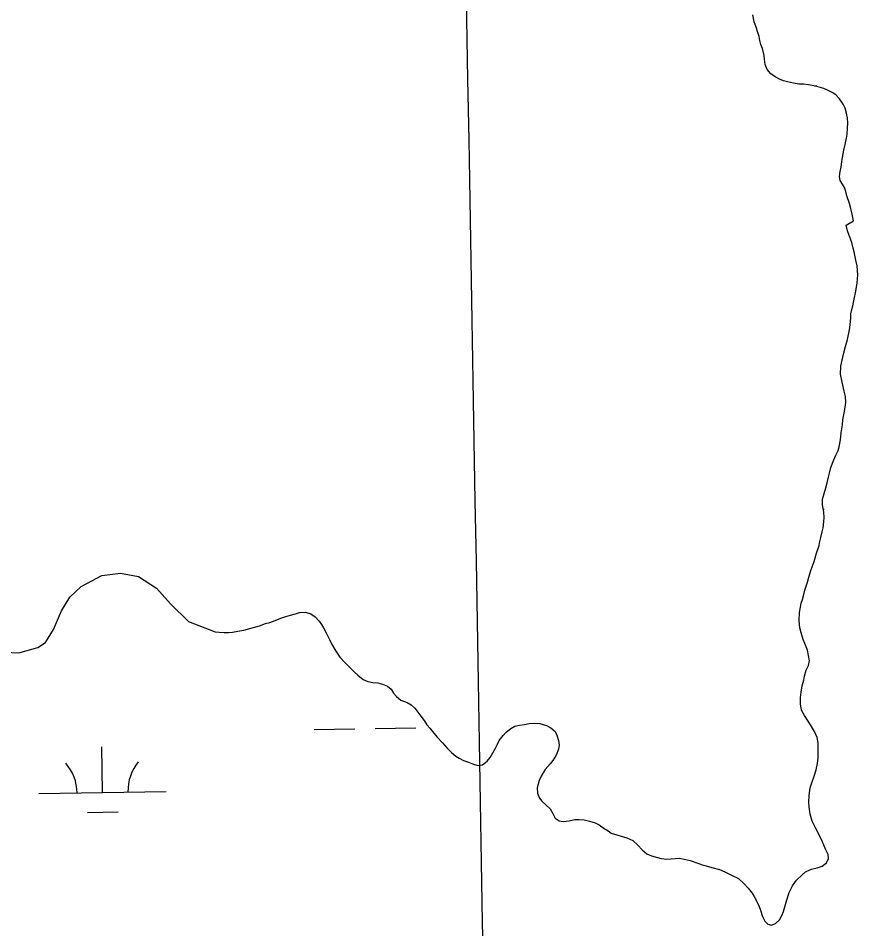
# Model space of a CAD drawing. Extents: x 3903937 to 3942190, y 260677 to 286651.
# Drawn here: x 3918426 to 3919086, y 268801 to 269517 of the extents above; entities that cross this region are included whole.
import ezdxf

# ---------------------------------------------------------------- set-up
doc = ezdxf.new("R2010")
doc.units = 0
doc.layers.add('V-GRID-MAJR', color=7, linetype='Continuous')
doc.layers.add('V-WETL-SWMP', color=7, linetype='Continuous')

msp = doc.modelspace()

# ---------------------------------------------------------------- linework, layer by layer
at = {"layer": 'V-GRID-MAJR'}
msp.add_spline([(3918836.554, 266203.342), (3918730.829, 272260.192), (3918625.049, 278320.127), (3918519.27, 284380.053), (3918519.216, 284383.145)], degree=3, dxfattribs=at)
at = {"layer": 'V-WETL-SWMP'}
for p, q in [((3919004.6249579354, 269513.6379801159), (3919003.35995788, 269519.22498008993)), ((3919005.9969579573, 269509.5769801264), (3919004.6249579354, 269513.6379801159)), ((3919007.4819579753, 269505.4599801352), (3919005.9969579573, 269509.5769801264)), ((3919008.5119579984, 269502.07498014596), (3919007.4819579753, 269505.4599801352)), ((3919009.088958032, 269499.08398016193), (3919008.5119579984, 269502.07498014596)), ((3919009.7229580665, 269495.92398017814), (3919009.088958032, 269499.08398016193)), ((3919010.977958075, 269492.8219801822), (3919009.7229580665, 269495.92398017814)), ((3919012.46895812, 269487.2929802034), (3919010.977958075, 269492.8219801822)), ((3919012.706958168, 269484.24398022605), (3919012.46895812, 269487.2929802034)), ((3919013.287958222, 269480.17998025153), (3919012.706958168, 269484.24398022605)), ((3919014.6589582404, 269476.2879802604), (3919013.287958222, 269480.17998025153)), ((3919017.6099581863, 269472.91098023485), (3919014.6589582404, 269476.2879802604)), ((3919021.008958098, 269470.3829801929), (3919017.6099581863, 269472.9109802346)), ((3919024.4049579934, 269468.7029801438), (3919021.008958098, 269470.3829801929)), ((3919027.6859578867, 269467.416980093), (3919024.4049579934, 269468.7029801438)), ((3919030.6829577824, 269466.5819800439), (3919027.6859578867, 269467.416980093)), ((3919035.48795761, 269465.5279799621), (3919030.6829577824, 269466.5819800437)), ((3919039.6699574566, 269464.75397989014), (3919035.48795761, 269465.52797996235)), ((3919043.3989573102, 269464.59897982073), (3919039.6699574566, 269464.75397989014)), ((3919047.29695716, 269464.2759797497), (3919043.3989573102, 269464.59897982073)), ((3919051.479957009, 269463.3889796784), (3919047.29695716, 269464.2759797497)), ((3919055.5509568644, 269462.44597960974), (3919051.479957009, 269463.3889796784)), ((3919051.8513317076, 269463.3029550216), (3919053.736328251, 269463.33613422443)), ((3919059.3959567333, 269461.21797954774), (3919055.5509568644, 269462.44597960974)), ((3919062.2249566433, 269459.9869795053), (3919059.3959567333, 269461.217979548)), ((3919065.9029565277, 269458.30797945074), (3919062.2249566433, 269459.98697950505)), ((3919068.7359564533, 269456.22897941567), (3919065.9029565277, 269458.30797945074)), ((3919071.571956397, 269453.19097938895), (3919068.7359564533, 269456.22897941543)), ((3919074.525956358, 269449.0229793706), (3919071.5719563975, 269453.19097938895)), ((3919075.9509563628, 269445.75297937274), (3919074.525956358, 269449.0229793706)), ((3919077.2089563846, 269441.9169793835), (3919075.9509563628, 269445.75297937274)), ((3919077.8439564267, 269438.361979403), (3919077.2089563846, 269441.9169793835)), ((3919078.2009564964, 269433.9569794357), (3919077.8439564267, 269438.361979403)), ((3919077.557956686, 269425.3129795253), (3919077.9339565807, 269430.05897947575)), ((3919077.9339565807, 269430.05897947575), (3919078.2009564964, 269433.9569794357)), ((3919076.064956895, 269417.3999796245), (3919077.118956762, 269422.20497956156)), ((3919077.118956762, 269422.20497956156), (3919077.5579566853, 269425.3129795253)), ((3919075.066957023, 269412.76497968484), (3919076.064956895, 269417.3999796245)), ((3919073.520957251, 269404.0039797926), (3919074.01595717, 269407.2249797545)), ((3919074.01595717, 269407.2249797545), (3919075.066957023, 269412.76497968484)), ((3919072.1409574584, 269395.9779798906), (3919072.860957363, 269399.4829798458)), ((3919072.860957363, 269399.4829798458), (3919073.5209572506, 269404.0039797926)), ((3919071.477957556, 269392.2479799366), (3919072.1409574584, 269395.9779798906)), ((3919072.111957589, 269389.1439799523), (3919071.477957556, 269392.2479799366)), ((3919073.874957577, 269386.04397994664), (3919072.111957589, 269389.1439799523)), ((3919075.579957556, 269383.56597993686), (3919073.874957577, 269386.04397994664)), ((3919076.439957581, 269380.40697994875), (3919075.579957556, 269383.56597993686)), ((3919077.469957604, 269377.0219799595), (3919076.4399575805, 269380.40697994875)), ((3919079.4149576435, 269370.8169799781), (3919077.469957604, 269377.0219799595)), ((3919080.503957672, 269366.9809799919), (3919079.4149576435, 269370.8169799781)), ((3919081.4249577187, 269362.57898001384), (3919080.503957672, 269366.9809799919)), ((3919076.715958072, 269353.91798018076), (3919082.631957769, 269357.3879800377)), ((3919082.631957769, 269357.3879800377), (3919081.4249577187, 269362.57898001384)), ((3919077.919958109, 269349.40498019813), (3919076.715958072, 269353.91798018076)), ((3919078.9479581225, 269346.5279802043), (3919077.919958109, 269349.40498019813)), ((3919081.175958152, 269340.2679802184), (3919078.9479581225, 269346.5279802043)), ((3919082.3799581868, 269335.86698023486), (3919081.175958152, 269340.2679802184)), ((3919083.0699582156, 269332.8769802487), (3919082.379958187, 269335.86698023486)), ((3919084.4519582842, 269326.3299802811), (3919083.0699582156, 269332.8769802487)), ((3919085.4289583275, 269321.9849803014), (3919084.4519582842, 269326.3299802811)), ((3919085.9659584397, 269314.92698035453), (3919085.4289583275, 269321.9849803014)), ((3919085.3699585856, 269308.48598042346), (3919085.9659584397, 269314.92698035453)), ((3919084.379958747, 269302.0429805), (3919085.3699585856, 269308.48598042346)), ((3919083.218958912, 269295.8259805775), (3919084.379958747, 269302.0429805)), ((3919082.053959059, 269290.51198064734), (3919083.218958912, 269295.8259805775)), ((3919080.440959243, 269284.2359807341), (3919081.3319591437, 269287.5719806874)), ((3919081.3319591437, 269287.5719806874), (3919082.053959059, 269290.51198064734)), ((3919080.0809594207, 269275.5929808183), (3919080.5099592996, 269281.07398076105)), ((3919080.5099592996, 269281.07398076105), (3919080.440959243, 269284.2359807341)), ((3919077.7539597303, 269264.1749809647), (3919079.361959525, 269271.63698086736)), ((3919079.361959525, 269271.63698086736), (3919080.080959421, 269275.5929808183)), ((3919076.4209598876, 269258.6909810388), (3919077.7539597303, 269264.1749809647)), ((3919075.029960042, 269253.4889811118), (3919076.4209598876, 269258.6909810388)), ((3919072.5869603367, 269243.08698125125), (3919074.1959601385, 269250.15298115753)), ((3919074.1959601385, 269250.15298115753), (3919075.029960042, 269253.4889811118)), ((3919072.4989604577, 269236.8729813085), (3919072.5869603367, 269243.08698125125)), ((3919073.7669605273, 269230.5529813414), (3919072.498960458, 269236.8729813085)), ((3919075.319960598, 269223.49898137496), (3919073.766960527, 269230.5529813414)), ((3919076.183960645, 269219.2099813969), (3919075.319960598, 269223.49898137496)), ((3919075.4409608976, 269207.45898151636), (3919076.4849607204, 269214.5799814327)), ((3919076.4849607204, 269214.5799814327), (3919076.183960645, 269219.2099813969)), ((3919074.337961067, 269200.8459815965), (3919075.4409608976, 269207.45898151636)), ((3919073.844961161, 269196.9469816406), (3919074.337961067, 269200.8459815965)), ((3919073.0229613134, 269190.6179817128), (3919073.844961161, 269196.9469816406)), ((3919071.3169615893, 269179.6539818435), (3919072.310961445, 269185.19298177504)), ((3919072.310961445, 269185.19298177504), (3919073.0229613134, 269190.6179817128)), ((3919070.424961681, 269176.71298188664), (3919071.3169615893, 269179.6539818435)), ((3919067.0649619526, 269169.46998201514), (3919068.744961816, 269173.1479819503)), ((3919068.744961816, 269173.1479819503), (3919070.4249616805, 269176.71298188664)), ((3919063.605962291, 269158.9509821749), (3919064.660962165, 269163.3609821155)), ((3919064.660962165, 269163.3609821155), (3919067.0649619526, 269169.46998201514)), ((3919062.939962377, 269155.8419822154), (3919063.605962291, 269158.9509821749)), ((3919060.8279626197, 269147.47398233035), (3919061.884962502, 269151.43198227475)), ((3919061.884962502, 269151.43198227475), (3919062.939962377, 269155.8419822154)), ((3919058.2649628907, 269138.5959824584), (3919059.43396276, 269143.0069823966)), ((3919059.43396276, 269143.0069823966), (3919060.8279626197, 269147.47398233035)), ((3919058.33896297, 269134.2479824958), (3919058.2649628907, 269138.5959824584)), ((3919059.266963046, 269128.2639825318), (3919058.33896297, 269134.2479824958)), ((3919058.8891378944, 269130.70030312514), (3919059.591083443, 269130.7126585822)), ((3919059.509963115, 269124.08598256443), (3919059.2669630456, 269128.2639825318)), ((3919058.7509632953, 269116.1749826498), (3919059.239963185, 269120.9779825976)), ((3919059.2399631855, 269120.9779825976), (3919059.5099631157, 269124.08598256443)), ((3919058.0859633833, 269112.9529826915), (3919058.7509632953, 269116.1749826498)), ((3919056.0839636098, 269105.2069827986), (3919056.9749635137, 269108.42998275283)), ((3919056.9749635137, 269108.42998275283), (3919058.0859633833, 269112.9529826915)), ((3919053.5219638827, 269096.27298292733), (3919055.643963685, 269102.21198283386)), ((3919055.643963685, 269102.21198283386), (3919056.08396361, 269105.2069827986)), ((3919051.6279640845, 269089.6009830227), (3919053.5219638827, 269096.27298292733)), ((3919049.4509642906, 269083.3229831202), (3919051.6279640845, 269089.6009830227)), ((3918475.653987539, 269069.9779941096), (3918491.686986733, 269078.60199372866)), ((3918491.686986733, 269078.60199372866), (3918506.506986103, 269080.51599343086)), ((3918506.506986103, 269080.5159934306), (3918520.518985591, 269077.8909931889)), ((3918520.518985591, 269077.8909931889), (3918534.700985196, 269068.74799300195)), ((3919047.4989644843, 269077.214983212), (3919049.4509642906, 269083.3229831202)), ((3919044.376964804, 269066.9789833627), (3919046.3839646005, 269073.4259832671)), ((3919046.3839646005, 269073.4259832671), (3919047.4989644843, 269077.214983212)), ((3918466.534988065, 269061.5229943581), (3918475.653987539, 269069.9779941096)), ((3918534.700985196, 269068.74799300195), (3918545.7099849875, 269056.4569929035)), ((3919043.2649649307, 269062.6259834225), (3919044.376964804, 269066.9789833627)), ((3918459.9739885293, 269050.8849945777), (3918466.534988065, 269061.5229943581)), ((3918545.7099849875, 269056.4569929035), (3918559.872984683, 269042.57399275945)), ((3919040.870965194, 269053.80498354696), (3919041.5369651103, 269056.80198350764)), ((3919041.53696511, 269056.80198350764), (3919042.485965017, 269059.6859834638)), ((3919042.485965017, 269059.6859834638), (3919043.2649649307, 269062.6259834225)), ((3918453.7899890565, 269036.09899482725), (3918459.9739885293, 269050.8849945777)), ((3918643.946981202, 269048.48099111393), (3918647.1059810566, 269049.45399104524)), ((3918647.1059810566, 269049.4539910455), (3918651.848980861, 269049.75499095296)), ((3918651.848980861, 269049.75499095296), (3918656.0899807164, 269048.4169908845)), ((3919039.953965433, 269043.12698366), (3919040.2109652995, 269049.62298359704)), ((3919040.2109652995, 269049.62298359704), (3919040.870965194, 269053.80498354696)), ((3918559.872984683, 269042.57399275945), (3918580.9709839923, 269034.3899924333)), ((3918620.537982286, 269040.76199162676), (3918623.8099821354, 269041.7919915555)), ((3918623.8099821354, 269041.7919915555), (3918628.0959819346, 269043.3339914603)), ((3918628.0959819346, 269043.3339914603), (3918632.5509817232, 269045.04599136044)), ((3918632.5509817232, 269045.04599136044), (3918636.3869815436, 269046.4169912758)), ((3918636.3869815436, 269046.4169912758), (3918640.0539813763, 269047.5049911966)), ((3918640.0539813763, 269047.5049911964), (3918643.946981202, 269048.48099111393)), ((3918656.0899807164, 269048.4169908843), (3918659.374980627, 269046.17099084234)), ((3918659.374980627, 269046.17099084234), (3918662.494980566, 269042.7949908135)), ((3918662.494980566, 269042.7949908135), (3918664.5389805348, 269040.14799079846)), ((3919040.371965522, 269037.5369837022), (3919039.9539654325, 269043.12698366)), ((3918447.428989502, 269026.0519950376), (3918453.7899890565, 269036.09899482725)), ((3918594.4149834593, 269034.10499218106), (3918598.591983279, 269034.7429920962)), ((3918598.591983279, 269034.7429920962), (3918603.331983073, 269035.6099919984)), ((3918603.331983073, 269035.6099919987), (3918608.070982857, 269036.9839918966)), ((3918608.070982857, 269036.9839918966), (3918611.0619827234, 269037.7299918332)), ((3918611.0619827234, 269037.7299918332), (3918615.7439825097, 269039.10499173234)), ((3918615.7439825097, 269039.10499173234), (3918620.537982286, 269040.76199162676)), ((3918664.5389805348, 269040.14799079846), (3918666.0749805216, 269037.55599079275)), ((3918666.0749805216, 269037.55599079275), (3918668.1239805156, 269033.55399078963)), ((3919041.404965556, 269033.5309837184), (3919040.371965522, 269037.5369837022)), ((3918580.9709839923, 269034.3899924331), (3918584.1349838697, 269034.1769923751)), ((3918584.1349838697, 269034.1769923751), (3918587.9209837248, 269033.7969923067)), ((3918587.9209837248, 269033.7969923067), (3918591.308983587, 269033.9229922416)), ((3918591.308983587, 269033.9229922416), (3918594.4149834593, 269034.10499218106)), ((3918668.1239805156, 269033.55399078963), (3918670.799980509, 269028.2559907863)), ((3918670.799980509, 269028.2559907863), (3918672.3949805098, 269024.8169907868)), ((3919043.0069655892, 269028.39798373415), (3919041.404965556, 269033.5309837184)), ((3919044.318965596, 269025.23998373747), (3919043.0069655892, 269028.39798373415)), ((3918426.65799049, 269017.8429955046), (3918441.487989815, 269022.12699518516)), ((3918441.487989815, 269022.12699518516), (3918447.428989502, 269026.0519950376)), ((3918672.3949805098, 269024.8169907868), (3918675.6369804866, 269019.1819907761)), ((3919046.3169656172, 269019.93898374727), (3919044.3189655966, 269025.23998373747)), ((3918404.3449913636, 269018.92199591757), (3918426.65799049, 269017.8429955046)), ((3918675.6369804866, 269019.1819907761), (3918678.988980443, 269014.3949907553)), ((3918678.988980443, 269014.3949907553), (3918682.7899803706, 269010.17399072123)), ((3919047.3509656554, 269015.7069837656), (3919046.316965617, 269019.93898374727)), ((3919048.044965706, 269011.5869837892), (3919047.350965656, 269015.7069837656)), ((3918682.7899803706, 269010.17399072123), (3918686.986980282, 269005.9549906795)), ((3918686.986980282, 269005.9549906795), (3918690.501980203, 269002.6929906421)), ((3919045.476965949, 269004.17698390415), (3919047.2689658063, 269007.9119838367)), ((3919047.2689658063, 269007.9119838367), (3919048.044965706, 269011.5869837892)), ((3918690.501980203, 269002.6929906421), (3918693.052980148, 269000.21799061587)), ((3918693.052980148, 269000.21799061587), (3918697.0769800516, 268996.7889905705)), ((3919043.4749661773, 268996.37498401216), (3919044.195966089, 268999.4839839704)), ((3919044.195966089, 268999.4839839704), (3919045.476965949, 269004.17698390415)), ((3918697.0769800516, 268996.7889905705), (3918700.9809799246, 268995.22299051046)), ((3918700.9809799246, 268995.22299051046), (3918704.8809797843, 268994.3919904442)), ((3918704.8809797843, 268994.3919904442), (3918708.6659796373, 268994.1249903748)), ((3918708.6659796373, 268994.12499037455), (3918712.5109795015, 268993.1799903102)), ((3918712.5109795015, 268993.17999031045), (3918716.4139793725, 268991.7269902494)), ((3918716.4139793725, 268991.7269902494), (3918719.190979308, 268989.25299021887)), ((3919041.478966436, 268986.93498413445), (3919042.305966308, 268991.96498407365)), ((3919042.305966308, 268991.96498407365), (3919043.4749661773, 268996.37498401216)), ((3918719.190979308, 268989.25299021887), (3918721.123979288, 268986.2109902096)), ((3918721.123979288, 268986.2109902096), (3918723.393979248, 268983.50899019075)), ((3919040.9309665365, 268982.80898418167), (3919041.478966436, 268986.93498413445)), ((3918723.393979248, 268983.50899019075), (3918726.7939791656, 268980.6989901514)), ((3918726.7939791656, 268980.6989901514), (3918731.828979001, 268978.74199007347)), ((3918731.828979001, 268978.7419900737), (3918734.8289789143, 268976.94699003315)), ((3919040.8389666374, 268977.66898422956), (3919040.930966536, 268982.80898418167)), ((3919041.6499666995, 268972.6459842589), (3919040.838966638, 268977.66898422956)), ((3918734.8289789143, 268976.9469900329), (3918737.7769788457, 268974.35999000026)), ((3918737.7769788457, 268974.35999000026), (3918740.274978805, 268971.20798998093)), ((3918740.274978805, 268971.20798998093), (3918742.433978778, 268968.05298996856)), ((3919044.0389666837, 268968.47598425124), (3919041.6499666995, 268972.6459842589)), ((3918742.433978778, 268968.05298996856), (3918745.1019787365, 268964.61898994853)), ((3918745.1019787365, 268964.61898994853), (3918747.3739787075, 268961.3519899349)), ((3919046.935966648, 268964.1949842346), (3919044.0389666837, 268968.47598425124)), ((3919048.7549666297, 268961.321984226), (3919046.935966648, 268964.1949842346)), ((3918658.578161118, 268957.4543974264), (3918690.573204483, 268958.01756558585)), ((3918706.5707261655, 268958.2991496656), (3918738.5657695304, 268958.86231782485)), ((3918747.3739787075, 268961.3519899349), (3918749.474978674, 268958.64898991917)), ((3918749.474978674, 268958.64898991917), (3918751.631978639, 268955.9469899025)), ((3918751.631978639, 268955.9469899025), (3918755.377978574, 268951.443989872)), ((3918809.6399763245, 268955.38998880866), (3918813.185976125, 268958.4539887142)), ((3918813.185976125, 268958.4539887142), (3918816.454975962, 268960.10498863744)), ((3918816.454975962, 268960.10498863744), (3918820.179975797, 268960.966988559)), ((3918820.179975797, 268960.966988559), (3918823.9049756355, 268961.60298848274)), ((3918823.9049756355, 268961.60298848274), (3918827.6869754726, 268962.1829884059)), ((3918827.6869754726, 268962.1829884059), (3918831.751975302, 268962.5949883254)), ((3918831.751975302, 268962.5949883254), (3918835.988975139, 268962.27298824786)), ((3918835.988975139, 268962.27298824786), (3918841.3039749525, 268960.82598816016)), ((3918841.3039749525, 268960.82598816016), (3918844.8129748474, 268958.9759881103)), ((3918844.8129748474, 268958.9759881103), (3918847.9879747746, 268956.10898807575)), ((3918847.9879747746, 268956.10898807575), (3918849.467974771, 268953.1779880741)), ((3919051.9389666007, 268956.13798421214), (3919048.7549666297, 268961.321984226)), ((3919054.0489666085, 268951.23298421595), (3919051.9389666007, 268956.13798421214)), ((3918755.377978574, 268951.443989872), (3918759.4619784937, 268947.0549898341)), ((3918802.673976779, 268946.15498902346), (3918804.130976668, 268948.928988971)), ((3918804.130976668, 268948.928988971), (3918807.221976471, 268952.7819888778)), ((3918807.221976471, 268952.7819888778), (3918809.6399763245, 268955.38998880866)), ((3918849.467974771, 268953.1779880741), (3918850.7279748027, 268948.8339880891)), ((3918850.7279748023, 268948.8339880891), (3918851.19397485, 268945.3339881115)), ((3919054.855966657, 268946.99998423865), (3919054.0489666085, 268951.23298421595)), ((3918492.3571611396, 268908.0914282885), (3918491.723596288, 268944.0858526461)), ((3918759.4619784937, 268947.0549898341), (3918763.262978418, 268943.0029897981)), ((3918763.262978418, 268943.0029897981), (3918766.721978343, 268939.62798976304)), ((3918799.199977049, 268939.250989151), (3918801.161976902, 268942.87298908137)), ((3918801.161976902, 268942.87298908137), (3918802.673976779, 268946.15498902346)), ((3918850.6989749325, 268941.99898815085), (3918848.909975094, 268937.30398822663)), ((3918851.19397485, 268945.3339881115), (3918850.6989749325, 268941.99898815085)), ((3919054.8729667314, 268942.98998427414), (3919054.855966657, 268946.99998423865)), ((3919054.941966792, 268939.65798430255), (3919054.8729667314, 268942.98998427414)), ((3918766.721978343, 268939.62798976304), (3918769.9529782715, 268936.5909897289)), ((3918769.9529782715, 268936.5909897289), (3918772.557978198, 268934.96398969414)), ((3918772.557978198, 268934.96398969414), (3918776.1229780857, 268933.3399896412)), ((3918794.6509773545, 268932.73698929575), (3918797.0109772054, 268935.6269892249)), ((3918797.0109772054, 268935.6269892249), (3918799.199977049, 268939.250989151)), ((3918848.909975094, 268937.30398822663), (3918846.328975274, 268933.22698831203)), ((3919054.299966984, 268930.90098439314), (3919054.846966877, 268935.3649843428)), ((3919054.846966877, 268935.3649843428), (3919054.941966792, 268939.65798430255)), ((3918776.1229780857, 268933.3399896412), (3918779.968977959, 268931.8869895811)), ((3918779.968977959, 268931.8869895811), (3918783.8159778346, 268930.3209895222)), ((3918783.8159778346, 268930.32098952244), (3918787.322977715, 268929.2059894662)), ((3918787.322977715, 268929.20598946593), (3918791.1039775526, 268929.7859893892)), ((3918791.1039775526, 268929.7859893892), (3918794.6509773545, 268932.73698929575)), ((3918844.1369754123, 268930.56398837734), (3918840.1449756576, 268926.0859884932)), ((3918846.328975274, 268933.22698831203), (3918844.1369754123, 268930.56398837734)), ((3919053.3599671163, 268925.86998445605), (3919054.299966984, 268930.90098439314)), ((3918837.0589758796, 268920.8769885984), (3918835.4349760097, 268917.48198865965)), ((3918840.1449756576, 268926.0859884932), (3918837.0589758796, 268920.8769885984)), ((3919050.343967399, 268917.32998458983), (3919051.7429672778, 268920.7809845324)), ((3919051.7429672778, 268920.7809845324), (3919053.3599671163, 268925.86998445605)), ((3918835.4349760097, 268917.48198865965), (3918833.9889761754, 268911.77198873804)), ((3919048.558967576, 268911.786984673), (3919050.3439673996, 268917.32998458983)), ((3918442.364905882, 268907.2114780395), (3918542.349416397, 268908.9713785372)), ((3918833.9889761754, 268911.77198873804), (3918834.3449762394, 268907.64998876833)), ((3918834.3449762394, 268907.64998876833), (3918835.8299762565, 268903.58898877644)), ((3919047.4179678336, 268900.5999847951), (3919047.7359677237, 268905.7409847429)), ((3919047.7359677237, 268905.7409847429), (3919048.558967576, 268911.786984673)), ((3918835.8299762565, 268903.58898877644), (3918837.758976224, 268901.2249887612)), ((3918837.758976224, 268901.22498876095), (3918840.7639761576, 268898.35598873)), ((3919047.6599678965, 268896.7599848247), (3919047.4179678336, 268900.5999847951)), ((3918480.6305904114, 268892.4516301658), (3918504.626872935, 268892.8740062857)), ((3918840.7639761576, 268898.35598873), (3918844.1659760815, 268895.2069886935)), ((3918844.1659760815, 268895.2069886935), (3918846.3829760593, 268891.6579886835)), ((3918846.3829760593, 268891.6579886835), (3918848.1489760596, 268887.93698868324)), ((3919048.472967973, 268891.0019848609), (3919047.6599678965, 268896.7599848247)), ((3918848.1489760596, 268887.93698868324), (3918851.3769759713, 268885.74698864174)), ((3918851.3769759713, 268885.74698864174), (3918854.4289758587, 268885.2509885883)), ((3918854.4289758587, 268885.2509885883), (3918859.1709756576, 268885.8349884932)), ((3918859.1709756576, 268885.8349884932), (3918863.685975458, 268886.81398839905)), ((3918863.685975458, 268886.81398839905), (3918866.9609753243, 268886.9399883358)), ((3918866.9609753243, 268886.9399883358), (3918870.859975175, 268886.5599882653)), ((3918870.859975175, 268886.5599882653), (3918875.0999750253, 268885.50398819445)), ((3918875.0999750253, 268885.50398819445), (3918879.679974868, 268884.1099881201)), ((3919050.019968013, 268885.6429848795), (3919048.472967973, 268891.0019848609)), ((3919052.695968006, 268880.3439848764), (3919050.019968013, 268885.6429848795)), ((3918879.679974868, 268884.1099881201), (3918882.566974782, 268882.54098807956)), ((3918882.566974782, 268882.54098807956), (3918886.7009746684, 268879.7899880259)), ((3918886.7009746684, 268879.7899880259), (3918889.645974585, 268877.9939879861)), ((3918889.645974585, 268877.9939879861), (3918892.137974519, 268876.1969879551)), ((3919055.484967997, 268874.9329848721), (3919052.695968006, 268880.3439848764)), ((3918892.137974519, 268876.1969879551), (3918896.492974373, 268874.68898788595)), ((3918896.492974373, 268874.68898788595), (3918900.0549742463, 268873.8559878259)), ((3918900.0549742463, 268873.8559878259), (3918904.5219740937, 268872.46198775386)), ((3918904.5219740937, 268872.4619877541), (3918909.105973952, 268870.2219876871)), ((3918909.105973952, 268870.2219876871), (3918913.1309738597, 268866.5659876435)), ((3919057.990967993, 268869.80398487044), (3919055.484967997, 268874.9329848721)), ((3918913.1309738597, 268866.5659876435), (3918916.5909737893, 268862.9659876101)), ((3918916.5909737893, 268862.9659876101), (3918920.2749737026, 268859.7609875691)), ((3919059.2459680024, 268866.645984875), (3919057.990967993, 268869.80398487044)), ((3919060.6139680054, 268863.60098487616), (3919059.2459680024, 268866.645984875)), ((3919062.7779680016, 268859.2609848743), (3919060.613968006, 268863.60098487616)), ((3918920.2749737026, 268859.7609875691), (3918923.838973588, 268858.2499875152)), ((3918923.838973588, 268858.2499875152), (3918928.588973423, 268856.91398743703)), ((3918928.588973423, 268856.91398743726), (3918931.528973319, 268856.1919873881)), ((3918931.528973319, 268856.1919873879), (3918935.7669731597, 268855.64398731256)), ((3918935.7669731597, 268855.64398731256), (3918939.267973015, 268855.88398724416)), ((3918939.267973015, 268855.88398724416), (3918942.315972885, 268856.2909871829)), ((3918942.315972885, 268856.2909871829), (3918945.5349727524, 268856.47398712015)), ((3918945.5349727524, 268856.4739871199), (3918949.4919726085, 268855.6989870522)), ((3918949.4919726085, 268855.6989870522), (3918954.2969724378, 268854.5319869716)), ((3919061.4479681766, 268852.81698495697), (3919063.072968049, 268856.0989848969)), ((3919063.072968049, 268856.0989848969), (3919062.7779680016, 268859.2609848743)), ((3918954.2969724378, 268854.5319869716), (3918960.348972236, 268852.4099868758)), ((3918960.348972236, 268852.4099868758), (3918963.629972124, 268851.3499868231)), ((3918963.629972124, 268851.3499868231), (3918966.68297202, 268850.4019867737)), ((3918966.68297202, 268850.4019867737), (3918971.2629718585, 268849.23498669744)), ((3918971.2629718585, 268849.2349866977), (3918977.3129716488, 268847.5079865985)), ((3919049.4949687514, 268847.741985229), (3919054.0089685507, 268848.77698513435)), ((3919054.0089685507, 268848.77698513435), (3919057.956968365, 268850.2609850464)), ((3919057.956968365, 268850.26098504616), (3919061.4479681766, 268852.81698495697)), ((3918977.3129716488, 268847.5079865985), (3918981.4439715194, 268845.60498653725)), ((3918981.4439715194, 268845.60498653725), (3918986.6499713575, 268843.13998646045)), ((3918986.6499713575, 268843.1399864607), (3918992.1399711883, 268840.4509863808)), ((3919037.7809693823, 268839.22298552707), (3919042.1699691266, 268843.4199854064)), ((3919042.1699691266, 268843.4199854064), (3919044.9849689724, 268845.6339853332)), ((3919044.9849689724, 268845.6339853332), (3919049.4949687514, 268847.741985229)), ((3918992.1399711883, 268840.4509863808), (3918996.5039710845, 268836.68498633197)), ((3918996.5039710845, 268836.68498633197), (3918999.850971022, 268832.9139863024)), ((3919032.058969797, 268829.42898572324), (3919034.5799695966, 268834.6919856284)), ((3919034.5799695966, 268834.6919856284), (3919037.7809693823, 268839.22298552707)), ((3918999.850971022, 268832.9139863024), (3919002.9739709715, 268828.9729862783)), ((3919002.9739709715, 268828.9729862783), (3919004.6219709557, 268826.3249862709)), ((3919030.1619699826, 268823.65998581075), (3919032.058969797, 268829.42898572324)), ((3919004.6219709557, 268826.3249862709), (3919006.8999709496, 268821.81598626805)), ((3919006.8999709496, 268821.81598626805), (3919008.437970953, 268818.37598626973)), ((3919027.656970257, 268814.49998594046), (3919029.2159700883, 268820.0979858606)), ((3919029.2159700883, 268820.0979858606), (3919030.1619699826, 268823.65998581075)), ((3919008.437970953, 268818.37598626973), (3919009.466970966, 268815.4999862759)), ((3919009.466970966, 268815.4999862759), (3919011.067970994, 268810.64898628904)), ((3919026.370970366, 268811.4449859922), (3919027.656970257, 268814.49998594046)), ((3919011.067970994, 268810.64898628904), (3919012.8899709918, 268806.92898628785)), ((3919012.8899709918, 268806.92898628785), (3919015.271970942, 268804.50998626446)), ((3919021.3699706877, 268805.0429861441), (3919024.407970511, 268807.9349860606)), ((3919024.407970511, 268807.9349860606), (3919026.370970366, 268811.4449859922)), ((3919015.271970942, 268804.50998626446), (3919018.267970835, 268803.8439862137)), ((3919018.267970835, 268803.8439862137), (3919021.3699706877, 268805.0429861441))]:
    msp.add_line(p, q, dxfattribs=at)
for centre, radius, start, end in [((3918437.1144258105, 268907.59393722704), 35.24628790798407, 0.23658071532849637, 41.78023904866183), ((3918547.583184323, 268909.5383786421), 35.246287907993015, 140.23657773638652, 181.78023606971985)]:
    msp.add_arc(centre, radius, start, end, dxfattribs=at)

doc.saveas('drawing.dxf')
